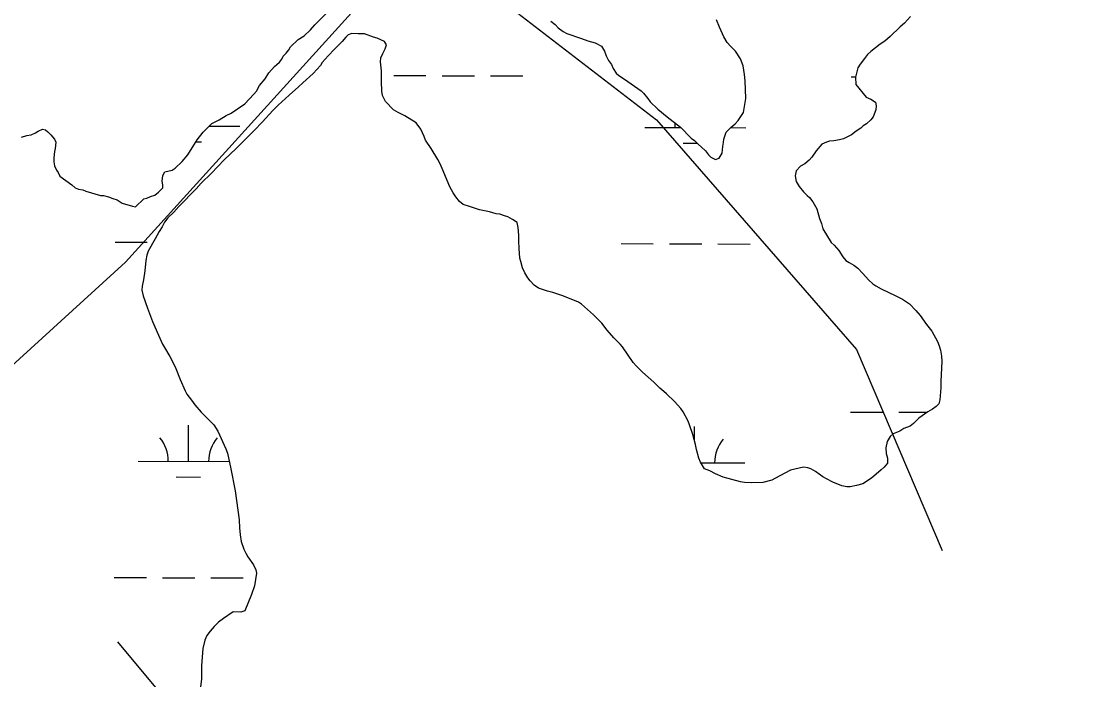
# Model space of a CAD drawing. Extents: x 3161665 to 3199565, y 885729 to 911164.
# Drawn here: x 3174412 to 3175480, y 904620 to 905272 of the extents above; entities that cross this region are included whole.
import ezdxf

# ---------------------------------------------------------------- set-up
doc = ezdxf.new("R2010")
doc.units = 0
doc.layers.add('V-TOPO-SHOR', color=7, linetype='Continuous')
doc.layers.add('V-WETL-SWMP', color=7, linetype='Continuous')

msp = doc.modelspace()

# ---------------------------------------------------------------- linework, layer by layer
at = {"layer": 'V-TOPO-SHOR'}
for points in [[(3175384.7, 905913.3), (3175299.4, 905899.3), (3174515.5, 905033.7), (3174180.8, 904728.8)], [(3173450.3, 905491), (3173755.8, 905454.8), (3173912.2, 905454.5), (3174097.2, 905539.4), (3174275.3, 905688.3), (3174346.5, 905745), (3174396.2, 905737.7), (3174524, 905666.4), (3174694.2, 905481.2), (3174857.3, 905317.3), (3175041.9, 905174.8), (3175240.4, 904946.9), (3175325.3, 904747.6)], [(3174507.6, 904657), (3174869.2, 904222.6), (3175025.4, 904137), (3175210.1, 904108.1), (3175331, 904129.2), (3175430.6, 904171.6), (3175459.1, 904185.8), (3175480.4, 904192.8)]]:
    msp.add_lwpolyline(points, dxfattribs=at)
at = {"layer": 'V-WETL-SWMP'}
for p, q in [((3174781.4, 905218.9), (3174813.4, 905218.8)), ((3174829.4, 905218.7), (3174861.4, 905218.6)), ((3174877.4, 905218.6), (3174909.4, 905218.5)), ((3175235.3, 905217.6), (3175239.6, 905217.6)), ((3174598.3, 905168.6), (3174628.7, 905168.5)), ((3175030.6, 905167.4), (3175066.1, 905167.3)), ((3175115.7, 905167.2), (3175130.6, 905167.1)), ((3174585.2, 905153.2), (3174590.7, 905153.2)), ((3175068.6, 905151.9), (3175082.2, 905151.8)), ((3174505, 905053.4), (3174537, 905053.4)), ((3175006.9, 905052.1), (3175038.9, 905052)), ((3175054.9, 905051.9), (3175086.9, 905051.8)), ((3175102.9, 905051.8), (3175134.9, 905051.7)), ((3175234.4, 904884.9), (3175266.4, 904884.8)), ((3175282.4, 904884.8), (3175310.3, 904884.7)), ((3174577.8, 904836), (3174577.9, 904872)), ((3175079.8, 904856.3), (3175079.8, 904870.6)), ((3174527.8, 904836.1), (3174618.2, 904835.9)), ((3175086.2, 904834.6), (3175129.7, 904834.5)), ((3174565.7, 904820.6), (3174589.7, 904820.5)), ((3174504.1, 904720.8), (3174536.1, 904720.7)), ((3174552.1, 904720.6), (3174584.1, 904720.5)), ((3174600.1, 904720.5), (3174632.1, 904720.4))]:
    msp.add_line(p, q, dxfattribs=at)
for points in [[(3174412.1, 905157.7), (3174417.6, 905159.5), (3174421.9, 905160.1), (3174426.2, 905161.9), (3174428.6, 905163.7), (3174432.9, 905165.5), (3174436, 905164.9), (3174438.4, 905163.1), (3174441.4, 905160), (3174445.1, 905155.7), (3174446.3, 905152.6), (3174445.7, 905146.5), (3174445, 905143.5), (3174444.4, 905137.3), (3174444.4, 905133.1), (3174444.9, 905129.4), (3174446.8, 905125.1), (3174448.6, 905122.6), (3174450.4, 905119), (3174462, 905110.3), (3174465.6, 905107.3), (3174468.7, 905106), (3174472.9, 905105.4), (3174476, 905104.2), (3174490.6, 905099.8), (3174493.7, 905099.8), (3174498.6, 905098.5), (3174502.8, 905096.7), (3174507.1, 905095.4), (3174512, 905092.3), (3174522.4, 905089.2), (3174525.4, 905088.6), (3174533.4, 905096.5), (3174536.5, 905097.1), (3174540.1, 905098.9), (3174544.4, 905100.1), (3174548.1, 905103.1), (3174552.4, 905107.4), (3174552.4, 905110.5), (3174551.8, 905114.1), (3174552.5, 905119.6), (3174554.3, 905123.3), (3174561.7, 905125.1), (3174564.8, 905126.9), (3174571.5, 905133.6), (3174577.1, 905140.3), (3174586.3, 905154.9), (3174592.5, 905162.8), (3174601.1, 905171.3), (3174608.4, 905174.9), (3174615.2, 905179.2), (3174620.1, 905181.6), (3174633.6, 905190.7), (3174642.8, 905200.4), (3174645.3, 905203.5), (3174648.4, 905209), (3174653.9, 905215.7), (3174657.6, 905221.7), (3174663.1, 905227.8), (3174665.6, 905229.7), (3174668.1, 905232.1), (3174670.5, 905235.1), (3174671.8, 905238.2), (3174674.8, 905241.2), (3174677.3, 905244.3), (3174679.1, 905247.3), (3174686.5, 905254.6), (3174692.7, 905258.2), (3174698.8, 905264.3), (3174703.1, 905269.2), (3174715.4, 905281.3)], [(3174937.3, 905272.7), (3174941.7, 905269.5), (3174944.6, 905266.3), (3174949.6, 905262.5), (3174953, 905260.5), (3174967.7, 905255.6), (3174974.1, 905253.2), (3174981.1, 905251.3), (3174987.6, 905248.1), (3174990.4, 905242.9), (3174992, 905238.3), (3174994.5, 905233.7), (3174997.3, 905229.9), (3174999.1, 905225.7), (3175002.1, 905221.1), (3175004.6, 905218.9), (3175010.2, 905215.3), (3175026.7, 905203.8), (3175029.3, 905201.4), (3175033.6, 905196), (3175035.8, 905192.8), (3175043.4, 905185.5), (3175052.5, 905177.9), (3175065.8, 905167.6), (3175076.3, 905156.8), (3175079.7, 905154.4), (3175083.1, 905151), (3175090.8, 905144), (3175093.6, 905140.3), (3175096, 905137.9), (3175100.6, 905135.5), (3175104.2, 905136.9), (3175107.2, 905141.7), (3175107.8, 905148.5), (3175108.6, 905152.4), (3175108.9, 905155.8), (3175111.3, 905162.8), (3175116.1, 905167.6), (3175120.1, 905170.9), (3175123.1, 905174.1), (3175128.4, 905182.3), (3175130.8, 905196.2), (3175129.9, 905213.6), (3175129.4, 905219.8), (3175128, 905228.6), (3175125.5, 905235.4), (3175120.3, 905243.2), (3175115.4, 905248), (3175112.2, 905251.6), (3175108.8, 905257.4), (3175104.5, 905267)], [(3175104.5, 905267), (3175101.5, 905274.2)], [(3175294.1, 905277.3), (3175287.9, 905270.8), (3175283.7, 905267.2), (3175273.9, 905257.5), (3175268.5, 905252.9), (3175264, 905250), (3175254.6, 905242.8), (3175251.2, 905239.7), (3175248.2, 905235.9), (3175244.2, 905230.3), (3175241.8, 905226.5), (3175239.5, 905217.4), (3175239.7, 905210), (3175250, 905197.4), (3175254.8, 905195.5), (3175259.3, 905192.5), (3175260.1, 905188.9), (3175259.7, 905184.9), (3175256.9, 905178), (3175254.5, 905174.8)], [(3175084.1, 904839.3), (3175081.6, 904847.8), (3175080.6, 904852.8), (3175078.1, 904862.8), (3175074.9, 904872.2), (3175073.6, 904876), (3175068.6, 904885.2), (3175066.1, 904888.6), (3175059.9, 904895.5), (3175052, 904902.9), (3175049.4, 904905.5), (3175045.2, 904908.7), (3175039.3, 904914.5), (3175028.1, 904924.4), (3175026, 904926.8), (3175021.8, 904930.8), (3175018.8, 904934.2), (3175008.3, 904949.6), (3175005.9, 904952.4), (3174999.8, 904958.7), (3174993.2, 904966.1), (3174987.7, 904973.1), (3174979.6, 904981.3), (3174967.8, 904992), (3174964.7, 904994), (3174949.3, 905000.3), (3174939.4, 905003.5), (3174934, 905004.9), (3174925, 905008), (3174920.7, 905011), (3174916.7, 905015), (3174914.3, 905018), (3174911.5, 905023.2), (3174909.2, 905028.2), (3174907.4, 905034.2), (3174906.6, 905037.8), (3174905.9, 905047.2), (3174905.5, 905054.4), (3174905.6, 905060.6), (3174904.8, 905068.2), (3174904, 905073), (3174899.3, 905076), (3174894.5, 905078.6), (3174891.3, 905079.8), (3174886.7, 905081.2), (3174883.1, 905081.8), (3174876.4, 905083.7), (3174866.6, 905085.7), (3174856.6, 905088.8), (3174850.3, 905091), (3174846.7, 905094), (3174843.1, 905098.6), (3174840.5, 905102.4), (3174837, 905108.5), (3174829.5, 905126.7), (3174827.5, 905131.1), (3174825.2, 905135.7), (3174818.6, 905146.5), (3174813.1, 905154.7), (3174811.7, 905158.5), (3174808.4, 905165.7), (3174803.8, 905171.9), (3174792.5, 905178.9), (3174785.9, 905182.2), (3174781.3, 905184.8), (3174773.2, 905193), (3174770.4, 905199.2), (3174769.7, 905203.2), (3174769.3, 905212.8), (3174769.2, 905223.4), (3174768.4, 905232.4), (3174768.8, 905236.4), (3174770.5, 905240.7), (3174772.9, 905245.5), (3174774.1, 905249.3), (3174772.3, 905252.7), (3174765, 905255.9), (3174761.4, 905257), (3174752.6, 905260.2), (3174746, 905260.4), (3174739.8, 905260.5), (3174736.2, 905259.1), (3174734, 905256.9), (3174730.4, 905252.7), (3174722.6, 905245), (3174716.4, 905238.4), (3174710.5, 905231.9), (3174708.7, 905228.9), (3174701.5, 905220.8), (3174691.3, 905211.6), (3174686.9, 905207.5), (3174677.6, 905199.5), (3174666.8, 905189.4), (3174661.6, 905184.1), (3174651.3, 905172.9), (3174642.9, 905164.2), (3174632.7, 905154.1), (3174625.2, 905146.4), (3174613.2, 905135.2), (3174600.6, 905121.9), (3174590.5, 905112.2)], [(3175254.5, 905174.8), (3175250.2, 905170.8), (3175247.2, 905169), (3175244.6, 905166.8), (3175240, 905163.5), (3175235.6, 905159.9), (3175227.4, 905156.2), (3175223.6, 905155.2), (3175218, 905154.2), (3175213.6, 905153.9), (3175210.6, 905152.9), (3175206.2, 905150.7), (3175200.4, 905144.1), (3175196, 905138), (3175193.4, 905134.8), (3175189.3, 905131.4), (3175184.9, 905129.1), (3175180.7, 905124.3), (3175179.7, 905119.3), (3175180.5, 905113.7), (3175183.6, 905108.9), (3175187.8, 905103.5), (3175191.4, 905099.7), (3175193.8, 905097.7), (3175197.1, 905093.7), (3175201.1, 905086.5), (3175203.6, 905077.1), (3175205.6, 905072.1), (3175207.1, 905066.7), (3175215.3, 905053.3), (3175218.2, 905050.6), (3175222.8, 905045.2), (3175226.8, 905039), (3175229.9, 905035.2), (3175233.1, 905033.2), (3175237.9, 905030.8), (3175241.9, 905027.6), (3175246.8, 905022.5), (3175252.2, 905016.3), (3175256.7, 905012.3), (3175259.7, 905010.3), (3175264.9, 905007.3), (3175279.6, 905000.2), (3175286, 904997), (3175292.9, 904992.2), (3175299.3, 904985.7), (3175303.7, 904980.7), (3175310, 904971.9), (3175315.3, 904965.1), (3175320.7, 904954.9), (3175322.5, 904950.7), (3175323.8, 904946.5), (3175324.8, 904940.3), (3175325, 904935.5), (3175324.1, 904915.3), (3175324, 904909), (3175323, 904897.2), (3175322.1, 904893.2), (3175319.3, 904890.4), (3175315.7, 904887.7), (3175311.1, 904885.3), (3175302.3, 904878.9), (3175296.9, 904873.6), (3175293.5, 904870.8), (3175287.3, 904868.7), (3175283.3, 904866.1), (3175276.9, 904863.3), (3175273.7, 904860.7), (3175270.8, 904855.6), (3175269.4, 904849.4), (3175269.8, 904844), (3175271.3, 904839.2), (3175271.3, 904834.4), (3175267.9, 904830.2), (3175264.9, 904827.5), (3175255.3, 904819.5), (3175246.7, 904813.8), (3175240.3, 904812), (3175234.3, 904810.9), (3175230.9, 904810.9), (3175225.9, 904811.7), (3175217.1, 904815.4), (3175210.6, 904818.8), (3175207.2, 904820.8), (3175199.6, 904826), (3175195.2, 904828.7), (3175192.1, 904829.7), (3175187.9, 904830.3), (3175174.9, 904827.2), (3175159.5, 904818.9), (3175156.3, 904817.5), (3175147.5, 904815.1), (3175136.1, 904814.8), (3175129.3, 904815.1), (3175125.3, 904815.7), (3175108.2, 904820.4), (3175100.6, 904823.6), (3175094.9, 904826.6), (3175089.7, 904828.6), (3175085.7, 904835.4), (3175084.1, 904839.3)], [(3174590.5, 905112.2), (3174585.5, 905106.5), (3174568.2, 905088.8), (3174563.2, 905083.4), (3174557.4, 905077.7), (3174554, 905073.5), (3174551.6, 905068.9), (3174548.8, 905064.2), (3174544.9, 905056.8), (3174537.9, 905044.7), (3174536.6, 905040.7), (3174535.6, 905035.5), (3174534.6, 905025.1), (3174533.1, 905016.1), (3174531.9, 905009.8), (3174531.7, 905006), (3174533, 905000.2), (3174537.2, 904988.2), (3174542.1, 904974.8), (3174548.2, 904961.4), (3174552.1, 904952.2), (3174553.9, 904949), (3174559.2, 904940.2), (3174563.4, 904932.4), (3174565.4, 904928.2), (3174569.7, 904917.2), (3174574.6, 904906), (3174576.2, 904902.7), (3174580.9, 904896.7), (3174584.3, 904892.1), (3174590.5, 904884.9), (3174599.2, 904875.9), (3174603, 904872.3), (3174606.9, 904865.9), (3174615, 904848.4), (3174616.4, 904844.1), (3174619.9, 904828.5), (3174624, 904806.9), (3174628.2, 904778.1), (3174628.5, 904770.1), (3174629.1, 904763), (3174630.1, 904756.6), (3174632.6, 904749), (3174634.6, 904744.8), (3174636.8, 904741.2), (3174642.5, 904733.5), (3174644.7, 904728.3), (3174645.3, 904725.1), (3174643.2, 904712.4), (3174640.3, 904704), (3174633.9, 904687.7), (3174629.9, 904686.3), (3174622.3, 904686.6), (3174612.5, 904680), (3174607.7, 904676.5), (3174603.2, 904672.1), (3174599.4, 904667.5), (3174596.2, 904663.2), (3174594, 904658.6), (3174592, 904650.4), (3174590.7, 904633), (3174590.8, 904625.3), (3174590.6, 904620.1), (3174589.9, 904612.1)]]:
    msp.add_lwpolyline(points, dxfattribs=at)
for centre, start, end in [((3174634, 905169), 180.0163, 180.6135), ((3175025.4, 905167.9), 359.0698, 6.3587), ((3174522.6, 904836.6), 359.0698, 40.6135), ((3174633, 904836.3), 139.0698, 180.6135), ((3175134.9, 904834.9), 139.0698, 180.6135)]:
    msp.add_arc(centre, 35.2, start, end, dxfattribs=at)

doc.saveas('drawing.dxf')
